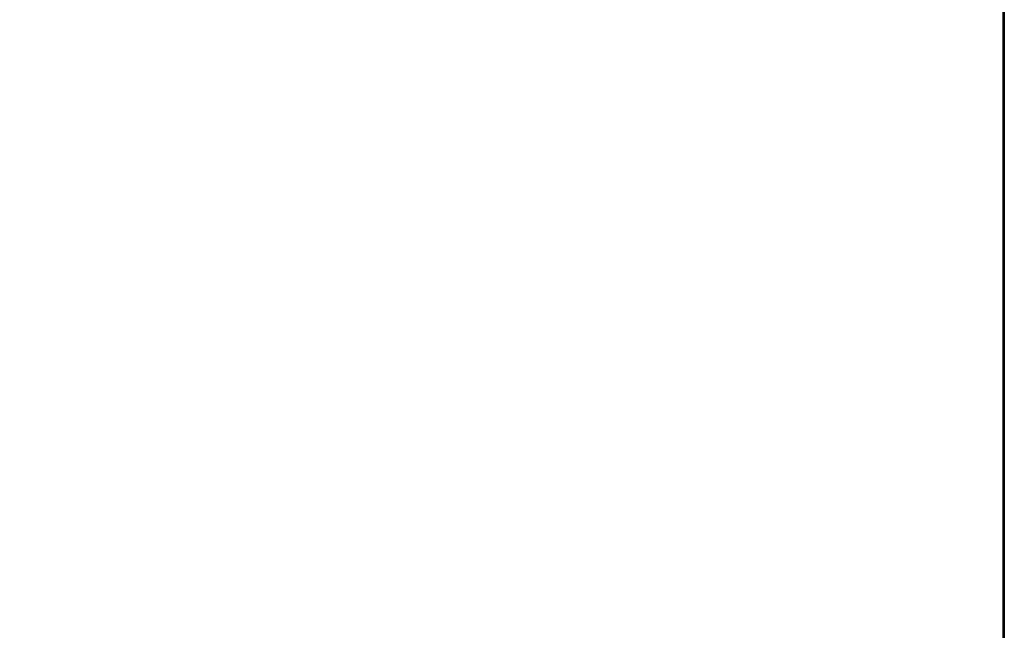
# Model space of a CAD drawing. Extents: x -4.6 to 32.5, y -2.8 to 24.
# Tile 653 of 656: x 22.6 to 32.5, y 4.4 to 10.6. Entities that reach past the tile are written whole.
import ezdxf

# ---------------------------------------------------------------- set-up
doc = ezdxf.new("R2010")
doc.units = 0

# ---------------------------------------------------------------- blocks, each defined once
blk = doc.blocks.new('Box-b1cf3204-d63f-459a-9496-b1e2fd6efbc2')
at = {"color": 253, "linetype": 'Continuous', "true_color": 0xa0a0a0, "transparency": 33554687}
mesh = blk.add_polyface(dxfattribs=at)
corners = [(21.47, 0, 45.99), (32.5, 0, 45.99), (32.5, 24, 45.99), (21.47, 24, 45.99), (21.47, 0, 46), (32.5, 0, 46), (32.5, 24, 46), (21.47, 24, 46)]
mesh.append_faces([[corners[k] for k in face] for face in [(0, 1, 2, 3), (4, 5, 6, 7), (0, 1, 5, 4), (1, 2, 6, 5), (2, 3, 7, 6), (3, 0, 4, 7)]], dxfattribs={"color": 253})
blk = doc.blocks.new('Box-b5aaab5f-acc6-4b4d-8d09-dd513de3d442')
at = {"color": 253, "linetype": 'Continuous', "true_color": 0xa0a0a0, "transparency": 33554687}
mesh = blk.add_polyface(dxfattribs=at)
corners = [(0, 0), (32.5, 0), (32.5, 24), (0, 24), (0, 0, 0.01), (32.5, 0, 0.01), (32.5, 24, 0.01), (0, 24, 0.01)]
mesh.append_faces([[corners[k] for k in face] for face in [(0, 1, 2, 3), (4, 5, 6, 7), (0, 1, 5, 4), (1, 2, 6, 5), (2, 3, 7, 6), (3, 0, 4, 7)]], dxfattribs={"color": 253})
blk = doc.blocks.new('Box-f53d180d-64f9-4b72-852a-a242bc1b454c')
at = {"color": 253, "linetype": 'Continuous', "true_color": 0xa0a0a0, "transparency": 33554687}
mesh = blk.add_polyface(dxfattribs=at)
corners = [(0, 0), (0.01, 0), (0.01, 24), (0, 24), (0, 0, 46), (0.01, 0, 46), (0.01, 24, 46), (0, 24, 46)]
mesh.append_faces([[corners[k] for k in face] for face in [(0, 1, 2, 3), (4, 5, 6, 7), (0, 1, 5, 4), (1, 2, 6, 5), (2, 3, 7, 6), (3, 0, 4, 7)]], dxfattribs={"color": 253})
blk = doc.blocks.new('UpwardOpening-dfb82bfa-7b68-4133-81d2-198d9e8b489a')
at = {"linetype": 'Continuous', "transparency": 33554687}
blk.add_blockref('Box-b1cf3204-d63f-459a-9496-b1e2fd6efbc2', (0, 0), dxfattribs=at)
blk = doc.blocks.new('8c25e203-b31c-4eef-afcb-4b63fa59055c')
at = {"linetype": 'Continuous', "transparency": 33554687}
for name, p in [('Box-b5aaab5f-acc6-4b4d-8d09-dd513de3d442', (0, 0)), ('UpwardOpening-dfb82bfa-7b68-4133-81d2-198d9e8b489a', (0, 0)), ('Box-b1cf3204-d63f-459a-9496-b1e2fd6efbc2', (0, 0)), ('Box-f53d180d-64f9-4b72-852a-a242bc1b454c', (32.49, 0))]:
    blk.add_blockref(name, p, dxfattribs=at)
blk = doc.blocks.new('ca9dd54b-1955-4297-b1ac-dbcdc17be144')
at = {"linetype": 'Continuous', "transparency": 33554687}
blk.add_blockref('8c25e203-b31c-4eef-afcb-4b63fa59055c', (0, 0), dxfattribs=at)

msp = doc.modelspace()

# ---------------------------------------------------------------- block references
at = {"transparency": 33554687}
msp.add_blockref('ca9dd54b-1955-4297-b1ac-dbcdc17be144', (0, 0), dxfattribs=at)

doc.saveas('drawing.dxf')
